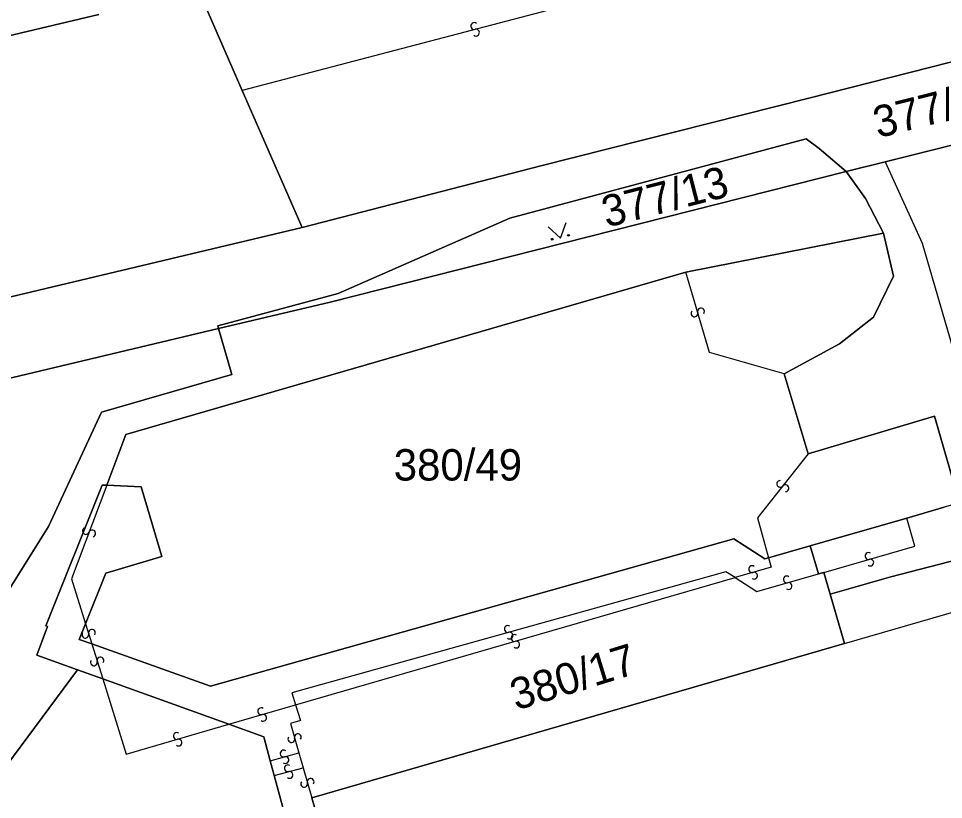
# Model space of a CAD drawing. Extents: x -600309 to -598967, y -1161267 to -1160292.
# Drawn here: x -599725 to -599674.8, y -1160637.6 to -1160595.2 of the extents above; entities that cross this region are included whole.
import ezdxf

# ---------------------------------------------------------------- set-up
doc = ezdxf.new("R2010")
doc.units = 0
for name, color, linetype in [('Level 1', 7, 'Continuous'), ('Level 13', 7, 'Continuous'), ('Level 3', 7, 'Continuous'), ('Level 4', 7, 'Continuous'), ('Level 5', 7, 'Continuous'), ('Level 60', 7, 'Continuous')]:
    doc.layers.add(name, color=color, linetype=linetype)

msp = doc.modelspace()

# ---------------------------------------------------------------- linework, layer by layer
at = {"layer": 'Level 1'}
for points in [[(-599517.25, -1160527.26), (-599531.66, -1160537.34), (-599553.8, -1160551.63), (-599566.82, -1160559.52), (-599582.76, -1160567.83), (-599600.11, -1160575.69), (-599607.27, -1160579.16), (-599623.72, -1160584.86), (-599664.82, -1160595.15), (-599666.94, -1160595.69), (-599682.06, -1160599.55), (-599696.66, -1160603.22), (-599709.6, -1160606.57)], [(-599764.38, -1160545.58), (-599763.53, -1160561.76), (-599763.42, -1160563.21), (-599763.04, -1160564.33), (-599762.24, -1160565.2), (-599761.15, -1160565.67), (-599757.05, -1160567.03), (-599753.15, -1160568.89), (-599749.51, -1160571.21), (-599746.19, -1160573.96), (-599743.24, -1160577.11), (-599740.69, -1160580.58), (-599738.58, -1160584.35), (-599736.96, -1160588.36), (-599735.85, -1160592.53), (-599735.17, -1160594.29), (-599733.95, -1160595.73), (-599732.33, -1160596.7), (-599731.04, -1160597.13), (-599729.69, -1160597.18), (-599720.6, -1160595.02)], [(-599712.84, -1160599.14), (-599715.24, -1160593.61)], [(-599666.94, -1160595.69), (-599682.06, -1160599.55), (-599696.66, -1160603.22), (-599709.6, -1160606.57), (-599729.12, -1160611.21), (-599736.02, -1160612.63), (-599744.85, -1160614.21)], [(-599709.6, -1160606.57), (-599712.84, -1160599.14)], [(-599678, -1160603.01), (-599670.43, -1160601.11)], [(-599714.12, -1160612.04), (-599714.16, -1160611.9), (-599707.64, -1160610.15), (-599698.34, -1160606.07), (-599682.29, -1160601.76), (-599681.58, -1160602.28), (-599680.12, -1160603.54)], [(-599678, -1160603.01), (-599680.12, -1160603.54)], [(-599714.12, -1160612.04), (-599708.08, -1160610.61), (-599680.12, -1160603.54)], [(-599680.12, -1160603.54), (-599679.08, -1160605), (-599678.1, -1160606.88)], [(-599709.6, -1160606.57), (-599729.12, -1160611.21), (-599736.02, -1160612.63), (-599744.85, -1160614.21)], [(-599678.1, -1160606.88), (-599688.8, -1160608.99)], [(-599678.1, -1160606.88), (-599677.56, -1160609.2), (-599678.64, -1160611.43), (-599680.48, -1160612.87), (-599683.48, -1160614.5)], [(-599688.8, -1160608.99), (-599719.14, -1160617.78), (-599720.18, -1160620.54)], [(-599774.96, -1160651.48), (-599769.49, -1160651.71), (-599766.47, -1160651.56), (-599759.95, -1160650.39), (-599753.56, -1160648.64), (-599747.4, -1160646.21), (-599741.5, -1160642.79), (-599736.02, -1160638.73), (-599731.15, -1160633.96), (-599726.96, -1160628.56), (-599723.34, -1160622.77), (-599720.46, -1160616.58), (-599713.4, -1160614.53), (-599714.12, -1160612.04)], [(-599735.92, -1160617.03), (-599732.26, -1160616.35), (-599714.12, -1160612.04)], [(-599682.18, -1160618.84), (-599683.48, -1160614.5)], [(-599673.98, -1160621.49), (-599675.34, -1160616.8), (-599682.18, -1160618.84)], [(-599721.76, -1160630.53), (-599723.96, -1160629.74), (-599723.39, -1160628.19), (-599723.48, -1160628.16), (-599720.42, -1160620.53), (-599720.18, -1160620.54)], [(-599720.18, -1160620.54), (-599718.31, -1160620.62), (-599717.19, -1160624.39), (-599720.23, -1160625.3), (-599721.33, -1160628.04)], [(-599676.84, -1160622.32), (-599674.8, -1160621.73)], [(-599682.06, -1160623.81), (-599676.84, -1160622.32)], [(-599720.99, -1160629.13), (-599714.56, -1160631.43), (-599686.2, -1160623.44), (-599684.53, -1160624.52), (-599684.33, -1160624.46)], [(-599684.33, -1160624.46), (-599682.06, -1160623.81)], [(-599682.06, -1160623.81), (-599681.62, -1160625.34)], [(-599680.98, -1160626.43), (-599677.7, -1160625.5), (-599673.99, -1160624.55)], [(-599681.62, -1160625.34), (-599681.32, -1160625.26)], [(-599681.32, -1160625.26), (-599680.98, -1160626.43)], [(-599680.2, -1160629.12), (-599680.98, -1160626.43)], [(-599720.99, -1160629.13), (-599721.67, -1160628.89), (-599721.33, -1160628.04)], [(-599709.07, -1160637.47), (-599680.2, -1160629.12)], [(-599721.76, -1160630.53), (-599727.94, -1160638.84), (-599739.44, -1160648.31), (-599755.02, -1160655.15), (-599751.51, -1160667.13), (-599735.74, -1160662.51), (-599727.89, -1160685.11), (-599710.88, -1160683.35)], [(-599721.76, -1160630.53), (-599720.4, -1160631.02)], [(-599713.56, -1160633.49), (-599720.4, -1160631.02)], [(-599711.32, -1160635.46), (-599711.67, -1160634.17), (-599713.56, -1160633.49)], [(-599711.11, -1160636.26), (-599711.32, -1160635.46)], [(-599712.21, -1160678.72), (-599713.47, -1160679.08), (-599714.48, -1160676.23), (-599711.78, -1160674.99), (-599709.7, -1160673.7), (-599707.97, -1160672.13), (-599706.6, -1160670.18), (-599705.54, -1160668.42), (-599704.94, -1160666.51), (-599704.77, -1160664.93), (-599705, -1160663.42), (-599705.45, -1160662.24), (-599706.19, -1160661.13), (-599707.97, -1160659.63), (-599709.19, -1160655.42), (-599708.2, -1160655.47), (-599707.08, -1160655.71), (-599705.96, -1160656.17), (-599705.2, -1160656.76), (-599710.66, -1160637.93), (-599711.11, -1160636.26)], [(-599709.07, -1160637.47), (-599699.02, -1160672.29), (-599700.41, -1160672.69)]]:
    msp.add_lwpolyline(points, dxfattribs=at)
at = {"layer": 'Level 13'}
for centre, start, end in [((-599700.266, -1160595.652), 51.8605, 284.4505), ((-599700.175, -1160596.009), 232.0749, 104.1729), ((-599688.337, -1160611.22), 143.7338, 15.8318), ((-599687.983, -1160611.119), 323.5194, 196.1094), ((-599683.694, -1160620.465), 88.8628, 321.4528), ((-599683.406, -1160620.696), 269.0772, 141.1752), ((-599721.312, -1160623.014), 106.5156, 339.1056), ((-599720.968, -1160623.147), 286.73, 158.828), ((-599678.91, -1160624.372), 53.4718, 285.5698), ((-599678.81, -1160624.727), 233.2574, 105.8474), ((-599685.21, -1160625.083), 53.2596, 285.8496), ((-599685.11, -1160625.438), 233.474, 105.572), ((-599683.339, -1160625.642), 53.4087, 285.5067), ((-599683.24, -1160625.997), 233.1943, 105.7843), ((-599720.983, -1160628.527), 324.6968, 196.7948), ((-599698.449, -1160628.323), 52.759, 285.349), ((-599721.336, -1160628.634), 144.4824, 17.0724), ((-599698.352, -1160628.678), 232.9734, 105.0714), ((-599698.09, -1160628.812), 53.5276, 285.6256), ((-599697.99, -1160629.167), 233.3131, 105.9031), ((-599720.523, -1160630.027), 324.7095, 196.8075), ((-599720.876, -1160630.134), 144.495, 17.085), ((-599711.81, -1160632.782), 53.5903, 285.6883), ((-599711.709, -1160633.137), 233.3758, 105.9658), ((-599716.39, -1160634.122), 53.5221, 285.6201), ((-599716.29, -1160634.477), 233.3076, 105.8976), ((-599710.177, -1160634.289), 142.8669, 15.4569), ((-599709.822, -1160634.192), 323.0814, 195.1794), ((-599710.597, -1160635.072), 52.534, 284.632), ((-599710.503, -1160635.428), 232.3195, 104.9095), ((-599710.366, -1160635.871), 52.3496, 284.4476), ((-599710.273, -1160636.228), 232.1351, 104.7251), ((-599709.487, -1160636.71), 143.2429, 15.8329), ((-599709.132, -1160636.611), 323.4573, 195.5553)]:
    msp.add_arc(centre, 0.184, start, end, dxfattribs=at)
at = {"layer": 'Level 3'}
for points in [[(-599618.91, -1160568.02), (-599618.72, -1160569.14), (-599618.78, -1160570.61), (-599619.08, -1160571.71), (-599619.75, -1160573.01), (-599620.44, -1160573.85), (-599623.03, -1160575.6), (-599638.02, -1160579.52), (-599643.1, -1160579.38), (-599664.61, -1160584.95), (-599669.11, -1160587.47), (-599687.61, -1160592.52), (-599712.84, -1160599.14)], [(-599678, -1160603.01), (-599676, -1160607.41), (-599672.05, -1160621.01), (-599628.23, -1160608.34), (-599632.83, -1160593.13), (-599670.08, -1160604.21), (-599670.41, -1160602.81), (-599670.43, -1160601.11)], [(-599683.48, -1160614.5), (-599687.52, -1160613.35), (-599688.8, -1160608.99)], [(-599682.18, -1160618.84), (-599684.92, -1160622.31), (-599684.33, -1160624.46)], [(-599720.18, -1160620.54), (-599722.09, -1160625.61), (-599721.33, -1160628.04)], [(-599681.32, -1160625.26), (-599676.4, -1160623.84), (-599676.84, -1160622.32)], [(-599680.2, -1160629.12), (-599658.24, -1160622.76)], [(-599684.33, -1160624.46), (-599684.19, -1160624.98), (-599686.13, -1160625.54)], [(-599686.13, -1160625.54), (-599686.63, -1160625.22), (-599710.16, -1160631.79), (-599709.95, -1160632.44)], [(-599686.13, -1160625.54), (-599684.96, -1160626.3), (-599681.62, -1160625.34)], [(-599709.95, -1160632.44), (-599686.13, -1160625.54)], [(-599721.33, -1160628.04), (-599720.99, -1160629.13)], [(-599720.99, -1160629.13), (-599720.4, -1160631.02)], [(-599720.4, -1160631.02), (-599719.12, -1160635.1), (-599713.56, -1160633.49)], [(-599713.56, -1160633.49), (-599709.95, -1160632.44)], [(-599709.95, -1160632.44), (-599709.69, -1160633.28), (-599710.22, -1160633.44), (-599709.77, -1160635.04)], [(-599711.32, -1160635.46), (-599709.77, -1160635.04)], [(-599709.77, -1160635.04), (-599709.54, -1160635.84)], [(-599711.11, -1160636.26), (-599709.54, -1160635.84)], [(-599709.54, -1160635.84), (-599709.07, -1160637.47)]]:
    msp.add_lwpolyline(points, dxfattribs=at)
at = {"layer": 'Level 5'}
msp.add_lwpolyline([(-599696.256, -1160606.542), (-599695.59, -1160607.15), (-599695.285, -1160606.302)], dxfattribs=at)
for centre in [(-599696.039, -1160607.209), (-599695.166, -1160606.993)]:
    msp.add_circle(centre, 0.05, dxfattribs=at)
at = {"layer": 'Level 60'}
for points in [[(-599666.94, -1160595.69), (-599682.06, -1160599.55), (-599696.66, -1160603.22), (-599709.6, -1160606.57), (-599712.84, -1160599.14), (-599715.24, -1160593.61), (-599712.69, -1160592.88), (-599697.87, -1160589.03), (-599701.2, -1160576.27), (-599700.15, -1160576.04), (-599696.12, -1160575), (-599692.8, -1160587.93), (-599683.03, -1160585.42), (-599680.51, -1160584.77), (-599674.89, -1160583.33), (-599649.66, -1160576.8)], [(-599715.24, -1160593.61), (-599712.84, -1160599.14), (-599709.6, -1160606.57), (-599729.12, -1160611.21), (-599736.02, -1160612.63), (-599744.85, -1160614.21), (-599747.99, -1160614.11), (-599750.8, -1160614.34), (-599753.52, -1160615.04), (-599756.08, -1160616.21), (-599758.31, -1160616.61), (-599802.91, -1160623.13)], [(-599735.17, -1160594.29), (-599733.95, -1160595.73), (-599732.33, -1160596.7), (-599731.04, -1160597.13), (-599729.69, -1160597.18), (-599720.6, -1160595.02)], [(-599720.6, -1160595.02), (-599729.69, -1160597.18), (-599731.04, -1160597.13), (-599732.33, -1160596.7), (-599733.95, -1160595.73), (-599735.17, -1160594.29)], [(-599670.43, -1160601.11), (-599678, -1160603.01), (-599680.12, -1160603.54), (-599681.58, -1160602.28), (-599682.29, -1160601.76), (-599698.34, -1160606.07), (-599707.64, -1160610.15), (-599714.16, -1160611.9), (-599714.12, -1160612.04), (-599732.26, -1160616.35), (-599735.92, -1160617.03), (-599740.21, -1160616.86), (-599740.86, -1160617.95), (-599745.22, -1160618.77), (-599743.43, -1160616.01), (-599742.59, -1160614.28), (-599744.85, -1160614.21), (-599736.02, -1160612.63), (-599729.12, -1160611.21), (-599709.6, -1160606.57), (-599696.66, -1160603.22), (-599682.06, -1160599.55), (-599666.94, -1160595.69)], [(-599673.98, -1160621.49), (-599675.34, -1160616.8), (-599682.18, -1160618.84), (-599683.48, -1160614.5), (-599680.48, -1160612.87), (-599678.64, -1160611.43), (-599677.56, -1160609.2), (-599678.1, -1160606.88), (-599679.08, -1160605), (-599680.12, -1160603.54), (-599678, -1160603.01), (-599670.43, -1160601.11)], [(-599736.02, -1160638.73), (-599731.15, -1160633.96), (-599726.96, -1160628.56), (-599723.34, -1160622.77), (-599720.46, -1160616.58), (-599713.4, -1160614.53), (-599714.12, -1160612.04), (-599708.08, -1160610.61), (-599680.12, -1160603.54), (-599679.08, -1160605), (-599678.1, -1160606.88), (-599688.8, -1160608.99), (-599719.14, -1160617.78), (-599720.18, -1160620.54), (-599720.42, -1160620.53), (-599723.48, -1160628.16), (-599723.39, -1160628.19), (-599723.96, -1160629.74), (-599721.76, -1160630.53), (-599727.94, -1160638.84)], [(-599732.26, -1160616.35), (-599714.12, -1160612.04), (-599713.4, -1160614.53), (-599720.46, -1160616.58), (-599723.34, -1160622.77), (-599726.96, -1160628.56)], [(-599699.02, -1160672.29), (-599709.07, -1160637.47), (-599680.2, -1160629.12), (-599680.98, -1160626.43), (-599677.7, -1160625.5), (-599673.99, -1160624.55), (-599673.15, -1160624.35), (-599671.47, -1160623.95), (-599665.76, -1160622.8), (-599658.55, -1160621.72), (-599658.24, -1160622.76), (-599631.45, -1160615.01), (-599629.53, -1160614.46), (-599625.36, -1160613.25), (-599625.06, -1160613.16), (-599623, -1160612.57), (-599622.5, -1160612.42), (-599611.4, -1160650.91)], [(-599710.66, -1160637.93), (-599711.11, -1160636.26), (-599711.32, -1160635.46), (-599711.67, -1160634.17), (-599713.56, -1160633.49), (-599720.4, -1160631.02), (-599721.76, -1160630.53), (-599723.96, -1160629.74), (-599723.39, -1160628.19), (-599723.48, -1160628.16), (-599720.42, -1160620.53), (-599720.18, -1160620.54), (-599718.31, -1160620.62), (-599717.19, -1160624.39), (-599720.23, -1160625.3), (-599721.33, -1160628.04), (-599721.67, -1160628.89), (-599720.99, -1160629.13), (-599714.56, -1160631.43), (-599686.2, -1160623.44), (-599684.53, -1160624.52), (-599684.33, -1160624.46), (-599682.06, -1160623.81), (-599681.62, -1160625.34), (-599681.32, -1160625.26), (-599680.98, -1160626.43), (-599680.2, -1160629.12), (-599709.07, -1160637.47), (-599699.02, -1160672.29)], [(-599673.99, -1160624.55), (-599677.7, -1160625.5), (-599680.98, -1160626.43), (-599681.32, -1160625.26), (-599681.62, -1160625.34), (-599682.06, -1160623.81), (-599676.84, -1160622.32), (-599674.8, -1160621.73)], [(-599727.94, -1160638.84), (-599721.76, -1160630.53), (-599720.4, -1160631.02), (-599713.56, -1160633.49), (-599711.67, -1160634.17), (-599711.32, -1160635.46), (-599711.11, -1160636.26), (-599710.66, -1160637.93)]]:
    msp.add_lwpolyline(points, dxfattribs=at)
for points in [[(-599714.12, -1160612.04), (-599714.16, -1160611.9), (-599707.64, -1160610.15), (-599698.34, -1160606.07), (-599682.29, -1160601.76), (-599681.58, -1160602.28), (-599680.12, -1160603.54), (-599708.08, -1160610.61)], [(-599688.8, -1160608.99), (-599678.1, -1160606.88), (-599677.56, -1160609.2), (-599678.64, -1160611.43), (-599680.48, -1160612.87), (-599683.48, -1160614.5), (-599682.18, -1160618.84), (-599675.34, -1160616.8), (-599673.98, -1160621.49), (-599674.8, -1160621.73), (-599676.84, -1160622.32), (-599682.06, -1160623.81), (-599684.33, -1160624.46), (-599684.53, -1160624.52), (-599686.2, -1160623.44), (-599714.56, -1160631.43), (-599720.99, -1160629.13), (-599721.67, -1160628.89), (-599721.33, -1160628.04), (-599720.23, -1160625.3), (-599717.19, -1160624.39), (-599718.31, -1160620.62), (-599720.18, -1160620.54), (-599719.14, -1160617.78)]]:
    msp.add_lwpolyline(points, close=True, dxfattribs=at)

# ---------------------------------------------------------------- texts
at = {"layer": 'Level 4'}
for s, rotation, p in [('377/11', 14.1, (-599678.401, -1160601.732)), ('377/13', 14.4, (-599693.104, -1160606.582)), ('380/17', 17.1, (-599698, -1160632.75))]:
    msp.add_text(s, height=1.7, rotation=rotation, dxfattribs=at).set_placement(p)
msp.add_text('380/49', height=1.7, dxfattribs=at).set_placement((-599704.631, -1160620.28))

doc.saveas('drawing.dxf')
